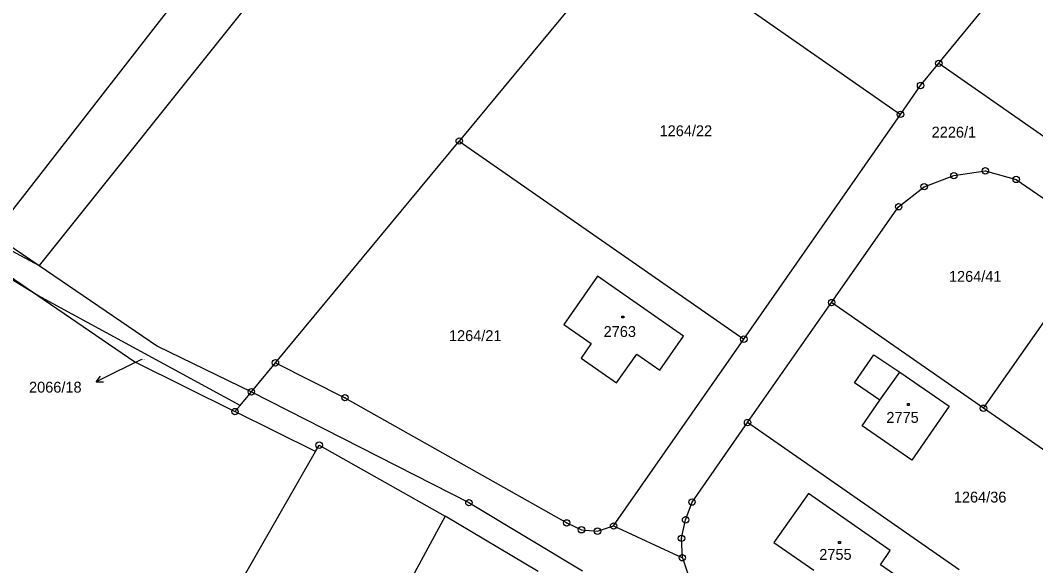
# Model space of a CAD drawing. Extents: x -795483 to -789093, y -1112258 to -1108741.
# Drawn here: x -792910.5 to -792751.7, y -1109892.7 to -1109807.4 of the extents above; entities that cross this region are included whole.
import ezdxf

# ---------------------------------------------------------------- set-up
doc = ezdxf.new("R2010")
doc.units = 0
for name, color, linetype in [('Komunikace', 7, 'Continuous'), ('Vrstva 1', 7, 'Continuous'), ('Vrstva 14', 7, 'Continuous'), ('Vrstva 15', 7, 'Continuous'), ('Vrstva 16', 7, 'Continuous'), ('Vrstva 2', 7, 'Continuous'), ('Vrstva 25', 7, 'Continuous'), ('Vrstva 28', 7, 'Continuous')]:
    doc.layers.add(name, color=color, linetype=linetype)

msp = doc.modelspace()

# ---------------------------------------------------------------- linework, layer by layer
at = {"layer": 'Komunikace'}
msp.add_line((-792891.5, -1109860.45), (-792895.91, -1109862.61), dxfattribs=at)
at = {"layer": 'Vrstva 1'}
for p, q in [((-792855, -1109764.15), (-792914.71, -1109840.87)), ((-792850.74, -1109774.59), (-792907.54, -1109845.75)), ((-792766.85, -1109814.09), (-792735.16, -1109775.24)), ((-792814.46, -1109793.08), (-792772.84, -1109822.08)), ((-792817.54, -1109796.91), (-792841.83, -1109826.25)), ((-792769.7, -1109817.57), (-792766.85, -1109814.09)), ((-792766.85, -1109814.09), (-792736.75, -1109835.08)), ((-792772.84, -1109822.08), (-792769.7, -1109817.57)), ((-792797.34, -1109857.26), (-792772.84, -1109822.08)), ((-792943.68, -1109825.83), (-792907.74, -1109850.41)), ((-792870.58, -1109860.97), (-792841.83, -1109826.25)), ((-792841.83, -1109826.25), (-792797.34, -1109857.26)), ((-792907.74, -1109850.41), (-792938.54, -1109831.68)), ((-792769.14, -1109833.4), (-792764.49, -1109831.67)), ((-792764.49, -1109831.67), (-792759.58, -1109830.92)), ((-792759.58, -1109830.92), (-792754.75, -1109832.26)), ((-792754.75, -1109832.26), (-792741.36, -1109841.6)), ((-792773.13, -1109836.54), (-792769.14, -1109833.4)), ((-792783.61, -1109851.53), (-792773.13, -1109836.54)), ((-792915.3, -1109841.54), (-792907.54, -1109845.75)), ((-792914.71, -1109840.87), (-792907.54, -1109845.75)), ((-792759.86, -1109868.08), (-792741.36, -1109841.6)), ((-792907.54, -1109845.75), (-792889.01, -1109858.36)), ((-792820.23, -1109847.39), (-792825.46, -1109854.96)), ((-792806.75, -1109856.8), (-792820.23, -1109847.39)), ((-792907.74, -1109850.41), (-792892.58, -1109860.79)), ((-792876.08, -1109867.62), (-792907.74, -1109850.41)), ((-792796.75, -1109870.32), (-792783.61, -1109851.53)), ((-792759.86, -1109868.08), (-792783.61, -1109851.53)), ((-792825.46, -1109854.96), (-792821.21, -1109857.93)), ((-792817.7, -1109886.5), (-792797.34, -1109857.26)), ((-792810.47, -1109862.11), (-792806.75, -1109856.8)), ((-792889.01, -1109858.36), (-792874.34, -1109865.51)), ((-792821.21, -1109857.93), (-792822.79, -1109860.24)), ((-792892.58, -1109860.79), (-792876.9, -1109868.6)), ((-792822.79, -1109860.24), (-792817.22, -1109864.11)), ((-792817.22, -1109864.11), (-792814.08, -1109859.6)), ((-792814.08, -1109859.6), (-792810.47, -1109862.11)), ((-792780.03, -1109864.08), (-792777.03, -1109859.74)), ((-792777.03, -1109859.74), (-792772.97, -1109862.41)), ((-792874.34, -1109865.51), (-792870.58, -1109860.97)), ((-792870.58, -1109860.97), (-792859.7, -1109866.42)), ((-792772.97, -1109862.41), (-792765.24, -1109867.76)), ((-792876.08, -1109867.62), (-792874.34, -1109865.51)), ((-792874.34, -1109865.51), (-792840.32, -1109882.85)), ((-792776.05, -1109866.83), (-792780.03, -1109864.08)), ((-792859.7, -1109866.42), (-792825.03, -1109886.02)), ((-792778.82, -1109870.81), (-792776.05, -1109866.83)), ((-792876.9, -1109868.6), (-792876.08, -1109867.62)), ((-792864.32, -1109874.86), (-792876.9, -1109868.6)), ((-792765.24, -1109867.76), (-792771.06, -1109876.18)), ((-792737.73, -1109883.5), (-792759.86, -1109868.08)), ((-792805.44, -1109882.76), (-792796.75, -1109870.32)), ((-792763.65, -1109893.38), (-792796.75, -1109870.32)), ((-792771.06, -1109876.18), (-792778.82, -1109870.81)), ((-792915.32, -1109964.05), (-792864.32, -1109874.86)), ((-792864.32, -1109874.86), (-792863.74, -1109873.85)), ((-792863.74, -1109873.85), (-792844.02, -1109884.96)), ((-792787.21, -1109881.4), (-792792.62, -1109889.08)), ((-792774.44, -1109890.36), (-792787.21, -1109881.4)), ((-792840.32, -1109882.85), (-792822.57, -1109893.51)), ((-792806.44, -1109885.54), (-792805.44, -1109882.76)), ((-792844.02, -1109884.96), (-792853.16, -1109901.86)), ((-792829.51, -1109893.63), (-792844.02, -1109884.96)), ((-792825.03, -1109886.02), (-792822.72, -1109887.1)), ((-792807.08, -1109888.43), (-792806.44, -1109885.54)), ((-792822.72, -1109887.1), (-792820.22, -1109887.31)), ((-792820.22, -1109887.31), (-792817.7, -1109886.5)), ((-792817.7, -1109886.5), (-792806.95, -1109891.47)), ((-792806.95, -1109891.47), (-792807.08, -1109888.43)), ((-792792.62, -1109889.08), (-792786.4, -1109893.43)), ((-792775.96, -1109892.56), (-792774.44, -1109890.36)), ((-792806.95, -1109891.47), (-792806.04, -1109894.15)), ((-792771.37, -1109895.78), (-792775.96, -1109892.56))]:
    msp.add_line(p, q, dxfattribs=at)
at = {"layer": 'Vrstva 16'}
for p, q in [((-792895.91, -1109862.61), (-792898.6, -1109863.93)), ((-792898.6, -1109863.93), (-792897.93, -1109863.04)), ((-792898.6, -1109863.93), (-792897.48, -1109863.94))]:
    msp.add_line(p, q, dxfattribs=at)
at = {"layer": 'Vrstva 2'}
msp.add_line((-792776.05, -1109866.83), (-792772.97, -1109862.41), dxfattribs=at)
at = {"layer": 'Vrstva 25'}
for p, q in [((-792816.42, -1109853.65), (-792816.12, -1109853.65)), ((-792816.42, -1109853.95), (-792816.42, -1109853.65)), ((-792816.12, -1109853.95), (-792816.42, -1109853.95)), ((-792816.12, -1109853.65), (-792816.12, -1109853.95)), ((-792771.77, -1109867.33), (-792771.47, -1109867.33)), ((-792771.77, -1109867.63), (-792771.77, -1109867.33)), ((-792771.47, -1109867.63), (-792771.77, -1109867.63)), ((-792771.47, -1109867.33), (-792771.47, -1109867.63)), ((-792782.53, -1109888.94), (-792782.23, -1109888.94)), ((-792782.53, -1109889.24), (-792782.53, -1109888.94)), ((-792782.23, -1109889.24), (-792782.53, -1109889.24)), ((-792782.23, -1109888.94), (-792782.23, -1109889.24))]:
    msp.add_line(p, q, dxfattribs=at)
at = {"layer": 'Vrstva 28'}
for centre, radius in [((-792766.85, -1109814.09), 0.5), ((-792766.85, -1109814.09), 0.01), ((-792769.7, -1109817.57), 0.5), ((-792769.7, -1109817.57), 0.01), ((-792772.84, -1109822.08), 0.5), ((-792772.84, -1109822.08), 0.01), ((-792841.83, -1109826.25), 0.5), ((-792841.83, -1109826.25), 0.01), ((-792759.58, -1109830.92), 0.5), ((-792764.49, -1109831.67), 0.5), ((-792764.49, -1109831.67), 0.01), ((-792759.58, -1109830.92), 0.01), ((-792754.75, -1109832.26), 0.5), ((-792754.75, -1109832.26), 0.01), ((-792769.14, -1109833.4), 0.5), ((-792769.14, -1109833.4), 0.01), ((-792773.13, -1109836.54), 0.5), ((-792773.13, -1109836.54), 0.01), ((-792783.61, -1109851.53), 0.5), ((-792783.61, -1109851.53), 0.01), ((-792797.34, -1109857.26), 0.5), ((-792797.34, -1109857.26), 0.01), ((-792870.58, -1109860.97), 0.5), ((-792870.58, -1109860.97), 0.01), ((-792874.34, -1109865.51), 0.5), ((-792874.34, -1109865.51), 0.01), ((-792859.7, -1109866.42), 0.5), ((-792859.7, -1109866.42), 0.01), ((-792876.9, -1109868.6), 0.5), ((-792876.9, -1109868.6), 0.01), ((-792759.86, -1109868.08), 0.5), ((-792759.86, -1109868.08), 0.01), ((-792796.75, -1109870.32), 0.5), ((-792796.75, -1109870.32), 0.01), ((-792863.74, -1109873.85), 0.5), ((-792863.74, -1109873.85), 0.01), ((-792840.32, -1109882.85), 0.5), ((-792840.32, -1109882.85), 0.01), ((-792805.44, -1109882.76), 0.5), ((-792805.44, -1109882.76), 0.01), ((-792825.03, -1109886.02), 0.5), ((-792825.03, -1109886.02), 0.01), ((-792817.7, -1109886.5), 0.5), ((-792806.44, -1109885.54), 0.5), ((-792806.44, -1109885.54), 0.01), ((-792822.72, -1109887.1), 0.5), ((-792822.72, -1109887.1), 0.01), ((-792820.22, -1109887.31), 0.5), ((-792820.22, -1109887.31), 0.01), ((-792817.7, -1109886.5), 0.01), ((-792807.08, -1109888.43), 0.5), ((-792807.08, -1109888.43), 0.01), ((-792806.95, -1109891.47), 0.5), ((-792806.95, -1109891.47), 0.01)]:
    msp.add_circle(centre, radius, dxfattribs=at)

# ---------------------------------------------------------------- texts
at = {"layer": 'Vrstva 14'}
for s, height, p in [('1264/22', 1.7, (-792810.51, -1109825.5)), ('2226/1', 1.7, (-792767.97, -1109825.71)), ('1264/41', 1.7, (-792765.27, -1109848.29)), ('1264/21', 1.7, (-792843.44, -1109857.56)), ('2066/18', 0.1, (-792891.5, -1109860.45)), ('1264/36', 1.7, (-792764.5, -1109882.83))]:
    msp.add_text(s, height=height, dxfattribs=at).set_placement(p)
at = {"layer": 'Vrstva 15'}
for s, p in [('2763', (-792819.26, -1109856.92)), ('2775', (-792775.05, -1109870.36)), ('2755', (-792785.54, -1109891.8))]:
    msp.add_text(s, height=1.7, dxfattribs=at).set_placement(p)
at = {"layer": 'Vrstva 16'}
msp.add_text('2066/18', height=1.7, dxfattribs=at).set_placement((-792909.1, -1109865.63))

doc.saveas('drawing.dxf')
